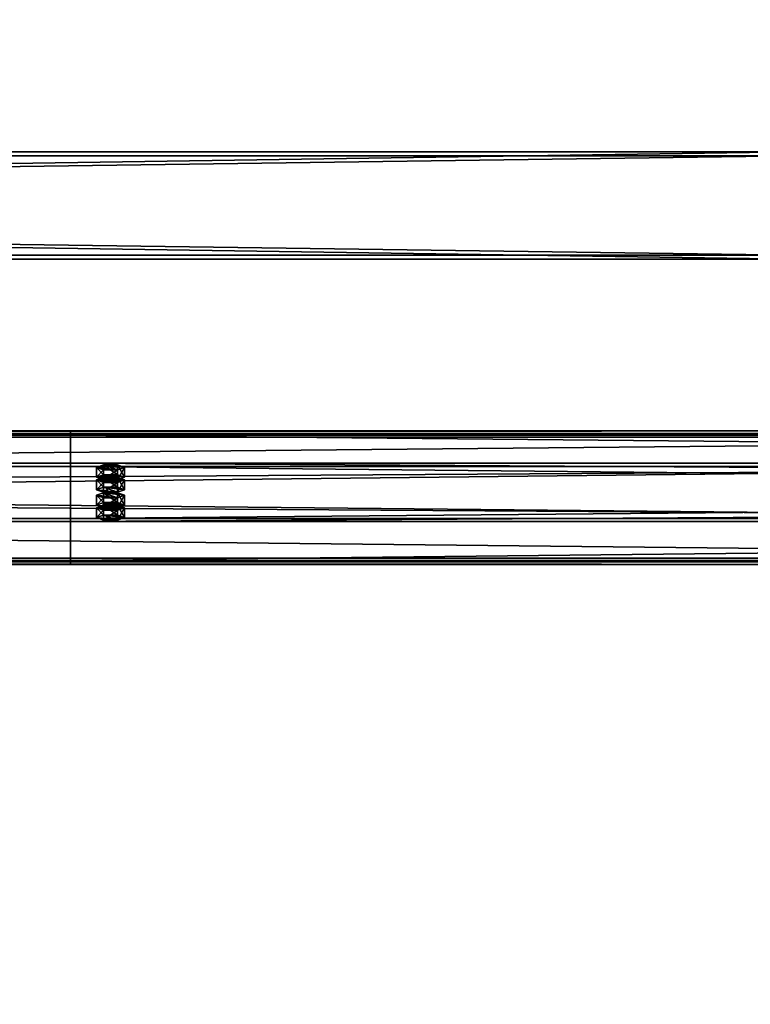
# Model space of a CAD drawing. Header units: millimetres. Extents: x -333 to 67333, y -930 to 39730.
# Tile 642 of 656: x 4862 to 5407, y 26004 to 26739. Entities that reach past the tile are written whole.
import ezdxf

# ---------------------------------------------------------------- set-up
doc = ezdxf.new("R2010")
doc.units = ezdxf.units.MM
for name, color, linetype in [('13', 7, 'Continuous'), ('3', 7, 'Continuous'), ('95', 7, 'Continuous')]:
    doc.layers.add(name, color=color, linetype=linetype)

msp = doc.modelspace()

# ---------------------------------------------------------------- meshes
at = {"layer": '13', "color": 30}
mesh = msp.add_polyface(dxfattribs=at)
corners = [(-330.01, 26335.22, 6081.7), (-330.01, 26407.61, 6066.31), (6099.99, 26407.61, 6066.31), (6099.99, 26335.22, 6081.7), (-330.01, 26366.44, 5872.64), (6099.99, 26366.44, 5872.64), (-330.01, 26427.09, 5859.75), (6099.99, 26427.09, 5859.75), (-330.01, 26429.79, 5872.47), (6099.99, 26429.79, 5872.47), (-330.01, 26431.74, 5872.05), (6099.99, 26431.74, 5872.05), (-330.01, 26428.63, 5857.38), (6099.99, 26428.63, 5857.38), (-330.01, 26364.07, 5871.1), (6099.99, 26364.07, 5871.1), (-330.01, 26405.23, 6064.77), (6099.99, 26405.23, 6064.77), (-330.01, 26336.76, 6079.33), (6099.99, 26336.76, 6079.33), (-330.01, 26334.06, 6066.61), (6099.99, 26334.06, 6066.61), (-330.01, 26332.1, 6067.03), (6099.99, 26332.1, 6067.03)]
mesh.append_faces([[corners[k] for k in face] for face in [(0, 2, 3, 3), (1, 5, 2, 2), (4, 7, 5, 5), (6, 9, 7, 7), (8, 11, 9, 9), (10, 13, 11, 11), (12, 15, 13, 13), (14, 17, 15, 15), (16, 19, 17, 17), (18, 21, 19, 19), (20, 23, 21, 21), (22, 3, 23, 23), (20, 0, 22, 22), (8, 12, 10, 10), (11, 7, 9, 9), (23, 19, 21, 21)]], dxfattribs={"vtx0": -1, "color": 30})
mesh.append_faces([[corners[k] for k in face] for face in [(1, 16, 4, 4), (16, 0, 18, 18), (18, 0, 20, 20), (12, 6, 14, 14), (14, 4, 16, 16), (3, 19, 23, 23), (19, 2, 17, 17), (17, 2, 15, 15), (15, 5, 13, 13)]], dxfattribs={"vtx0": -1, "vtx1": -1, "color": 30})
mesh.append_faces([[corners[k] for k in face] for face in [(16, 1, 0, 0), (12, 8, 6, 6), (14, 6, 4, 4), (7, 11, 13, 13), (19, 3, 2, 2), (15, 2, 5, 5), (13, 5, 7, 7)]], dxfattribs={"vtx0": -1, "vtx2": -1, "vtx3": -1, "color": 30})
mesh.append_faces([[corners[k] for k in face] for face in [(0, 1, 2, 2), (1, 4, 5, 5), (4, 6, 7, 7), (6, 8, 9, 9), (8, 10, 11, 11), (10, 12, 13, 13), (12, 14, 15, 15), (14, 16, 17, 17), (16, 18, 19, 19), (18, 20, 21, 21), (20, 22, 23, 23), (22, 0, 3, 3)]], dxfattribs={"vtx2": -1, "vtx3": -1, "color": 30})
mesh = msp.add_polyface(dxfattribs=at)
corners = [(4899.99, 26335.22, 6081.7), (4899.99, 26407.61, 6066.31), (11699.99, 26407.61, 6066.31), (11699.99, 26335.22, 6081.7), (4899.99, 26366.44, 5872.64), (11699.99, 26366.44, 5872.64), (4899.99, 26427.09, 5859.75), (11699.99, 26427.09, 5859.75), (4899.99, 26429.79, 5872.47), (11699.99, 26429.79, 5872.47), (4899.99, 26431.74, 5872.05), (11699.99, 26431.74, 5872.05), (4899.99, 26428.63, 5857.38), (11699.99, 26428.63, 5857.38), (4899.99, 26364.07, 5871.1), (11699.99, 26364.07, 5871.1), (4899.99, 26405.23, 6064.77), (11699.99, 26405.23, 6064.77), (4899.99, 26336.76, 6079.33), (11699.99, 26336.76, 6079.33), (4899.99, 26334.06, 6066.61), (11699.99, 26334.06, 6066.61), (4899.99, 26332.1, 6067.03), (11699.99, 26332.1, 6067.03)]
mesh.append_faces([[corners[k] for k in face] for face in [(0, 2, 3, 3), (1, 5, 2, 2), (4, 7, 5, 5), (6, 9, 7, 7), (8, 11, 9, 9), (10, 13, 11, 11), (12, 15, 13, 13), (14, 17, 15, 15), (16, 19, 17, 17), (18, 21, 19, 19), (20, 23, 21, 21), (22, 3, 23, 23), (20, 0, 22, 22), (8, 12, 10, 10), (11, 7, 9, 9), (23, 19, 21, 21)]], dxfattribs={"vtx0": -1, "color": 30})
mesh.append_faces([[corners[k] for k in face] for face in [(1, 16, 4, 4), (16, 0, 18, 18), (18, 0, 20, 20), (12, 6, 14, 14), (14, 4, 16, 16), (3, 19, 23, 23), (19, 2, 17, 17), (17, 2, 15, 15), (15, 5, 13, 13)]], dxfattribs={"vtx0": -1, "vtx1": -1, "color": 30})
mesh.append_faces([[corners[k] for k in face] for face in [(16, 1, 0, 0), (12, 8, 6, 6), (14, 6, 4, 4), (7, 11, 13, 13), (19, 3, 2, 2), (15, 2, 5, 5), (13, 5, 7, 7)]], dxfattribs={"vtx0": -1, "vtx2": -1, "vtx3": -1, "color": 30})
mesh.append_faces([[corners[k] for k in face] for face in [(0, 1, 2, 2), (1, 4, 5, 5), (4, 6, 7, 7), (6, 8, 9, 9), (8, 10, 11, 11), (10, 12, 13, 13), (12, 14, 15, 15), (14, 16, 17, 17), (16, 18, 19, 19), (18, 20, 21, 21), (20, 22, 23, 23), (22, 0, 3, 3)]], dxfattribs={"vtx2": -1, "vtx3": -1, "color": 30})
at = {"layer": '3', "color": 91}
mesh = msp.add_polyface(dxfattribs=at)
corners = [(5154.84, 29519.25, 5080.9), (5204.32, 29465.43, 5092.34), (345.84, 25191.12, 6000.85), (296.35, 25244.93, 5989.42), (5204.32, 29480.81, 5164.72), (345.84, 25206.5, 6073.24), (5154.84, 29534.63, 5153.28), (296.35, 25260.32, 6061.8), (5152.83, 29520.8, 5077.5), (5152.83, 29537.44, 5155.75), (294.35, 25263.12, 6064.27), (294.35, 25246.49, 5986.02), (5206.33, 29479.26, 5168.12), (347.84, 25204.94, 6076.64), (5206.33, 29462.62, 5089.87), (347.84, 25188.31, 5998.38)]
mesh.append_faces([[corners[k] for k in face] for face in [(0, 2, 3, 3), (1, 5, 2, 2), (4, 7, 5, 5), (6, 3, 7, 7), (8, 10, 11, 11), (9, 13, 10, 10), (12, 15, 13, 13), (14, 11, 15, 15)]], dxfattribs={"vtx0": -1, "color": 91})
mesh.append_faces([[corners[k] for k in face] for face in [(6, 8, 0, 0), (0, 8, 1, 1), (12, 4, 14, 14), (11, 3, 15, 15), (3, 10, 7, 7), (15, 2, 13, 13), (2, 15, 3, 3), (13, 7, 10, 10)]], dxfattribs={"vtx0": -1, "vtx1": -1, "color": 91})
mesh.append_faces([[corners[k] for k in face] for face in [(9, 6, 4, 4), (6, 9, 8, 8), (1, 8, 14, 14), (4, 12, 9, 9), (14, 4, 1, 1), (3, 11, 10, 10), (13, 2, 5, 5), (13, 5, 7, 7)]], dxfattribs={"vtx0": -1, "vtx2": -1, "vtx3": -1, "color": 91})
mesh.append_faces([[corners[k] for k in face] for face in [(0, 1, 2, 2), (1, 4, 5, 5), (4, 6, 7, 7), (6, 0, 3, 3), (8, 9, 10, 10), (9, 12, 13, 13), (12, 14, 15, 15), (14, 8, 11, 11)]], dxfattribs={"vtx2": -1, "vtx3": -1, "color": 91})
mesh = msp.add_polyface(dxfattribs=at)
corners = [(60, 26563, 2983), (60, 26637, 2983), (5440, 26637, 2983), (5440, 26563, 2983), (60, 26637, 3057), (5440, 26637, 3057), (60, 26563, 3057), (5440, 26563, 3057), (60, 26560, 2980), (60, 26560, 3060), (5440, 26560, 3060), (5440, 26560, 2980), (60, 26640, 3060), (5440, 26640, 3060), (60, 26640, 2980), (5440, 26640, 2980)]
mesh.append_faces([[corners[k] for k in face] for face in [(0, 2, 3, 3), (1, 5, 2, 2), (4, 7, 5, 5), (6, 3, 7, 7), (8, 10, 11, 11), (9, 13, 10, 10), (12, 15, 13, 13), (14, 11, 15, 15)]], dxfattribs={"vtx0": -1, "color": 91})
mesh.append_faces([[corners[k] for k in face] for face in [(9, 6, 12, 12), (6, 8, 0, 0), (0, 8, 1, 1), (12, 4, 14, 14), (4, 12, 6, 6), (14, 1, 8, 8), (11, 3, 15, 15), (3, 10, 7, 7), (7, 10, 5, 5), (15, 2, 13, 13), (2, 15, 3, 3), (13, 5, 10, 10)]], dxfattribs={"vtx0": -1, "vtx1": -1, "color": 91})
mesh.append_faces([[corners[k] for k in face] for face in [(6, 9, 8, 8), (14, 4, 1, 1), (3, 11, 10, 10), (13, 2, 5, 5)]], dxfattribs={"vtx0": -1, "vtx2": -1, "vtx3": -1, "color": 91})
mesh.append_faces([[corners[k] for k in face] for face in [(0, 1, 2, 2), (1, 4, 5, 5), (4, 6, 7, 7), (6, 0, 3, 3), (8, 9, 10, 10), (9, 12, 13, 13), (12, 14, 15, 15), (14, 8, 11, 11)]], dxfattribs={"vtx2": -1, "vtx3": -1, "color": 91})
at = {"layer": '95', "color": 20}
mesh = msp.add_polyface(dxfattribs=at)
corners = [(4935.99, 26397.21, 6017.41), (4935.19, 26396.59, 6014.47), (4935.19, 26394.63, 6014.89), (4935.99, 26395.25, 6017.82), (4932.99, 26396.13, 6012.32), (4932.99, 26394.17, 6012.74), (4929.99, 26395.96, 6011.54), (4929.99, 26394.01, 6011.95), (4926.99, 26396.13, 6012.32), (4926.99, 26394.17, 6012.74), (4924.79, 26396.59, 6014.47), (4924.79, 26394.63, 6014.89), (4923.99, 26397.21, 6017.41), (4923.99, 26395.25, 6017.82), (4924.79, 26397.83, 6020.34), (4924.79, 26395.88, 6020.76), (4926.99, 26398.29, 6022.49), (4926.99, 26396.33, 6022.91), (4929.99, 26398.46, 6023.28), (4929.99, 26396.5, 6023.69), (4932.99, 26398.29, 6022.49), (4932.99, 26396.33, 6022.91), (4935.19, 26397.83, 6020.34), (4935.19, 26395.88, 6020.76), (4940.38, 26395.25, 6017.82), (4935.19, 26393.38, 6009.02), (4935.19, 26386.05, 6010.58), (4940.38, 26387.92, 6019.38), (4924.79, 26393.38, 6009.02), (4924.79, 26386.05, 6010.58), (4919.6, 26395.25, 6017.82), (4919.6, 26387.92, 6019.38), (4924.79, 26397.13, 6026.63), (4924.79, 26389.79, 6028.19), (4935.19, 26397.13, 6026.63), (4935.19, 26389.79, 6028.19), (4940.38, 26404.55, 6015.85), (4935.19, 26402.68, 6007.04), (4935.19, 26395.34, 6008.6), (4940.38, 26397.21, 6017.41), (4924.79, 26402.68, 6007.04), (4924.79, 26395.34, 6008.6), (4919.6, 26404.55, 6015.85), (4919.6, 26397.21, 6017.41), (4924.79, 26406.42, 6024.65), (4924.79, 26399.08, 6026.21), (4935.19, 26406.42, 6024.65), (4935.19, 26399.08, 6026.21), (4935.99, 26376.42, 5919.59), (4935.19, 26375.8, 5916.66), (4935.19, 26373.84, 5917.07), (4935.99, 26374.46, 5920.01), (4932.99, 26375.34, 5914.51), (4932.99, 26373.38, 5914.93), (4929.99, 26375.17, 5913.72), (4929.99, 26373.22, 5914.14), (4926.99, 26375.34, 5914.51), (4926.99, 26373.38, 5914.93), (4924.79, 26375.8, 5916.66), (4924.79, 26373.84, 5917.07), (4923.99, 26376.42, 5919.59), (4923.99, 26374.46, 5920.01), (4924.79, 26377.04, 5922.53), (4924.79, 26375.09, 5922.94), (4926.99, 26377.5, 5924.68), (4926.99, 26375.54, 5925.09), (4929.99, 26377.67, 5925.46), (4929.99, 26375.71, 5925.88), (4932.99, 26377.5, 5924.68), (4932.99, 26375.54, 5925.09), (4935.19, 26377.04, 5922.53), (4935.19, 26375.09, 5922.94), (4940.38, 26374.46, 5920.01), (4935.19, 26372.59, 5911.2), (4935.19, 26365.26, 5912.76), (4940.38, 26367.13, 5921.57), (4924.79, 26372.59, 5911.2), (4924.79, 26365.26, 5912.76), (4919.6, 26374.46, 5920.01), (4919.6, 26367.13, 5921.57), (4924.79, 26376.33, 5928.81), (4924.79, 26369, 5930.37), (4935.19, 26376.33, 5928.81), (4935.19, 26369, 5930.37), (4940.38, 26383.76, 5918.03), (4935.19, 26381.88, 5909.23), (4935.19, 26374.55, 5910.79), (4940.38, 26376.42, 5919.59), (4924.79, 26381.88, 5909.23), (4924.79, 26374.55, 5910.79), (4919.6, 26383.76, 5918.03), (4919.6, 26376.42, 5919.59), (4924.79, 26385.63, 5926.84), (4924.79, 26378.29, 5928.4), (4935.19, 26385.63, 5926.84), (4935.19, 26378.29, 5928.4)]
mesh.append_faces([[corners[k] for k in face] for face in [(0, 2, 3, 3), (1, 5, 2, 2), (4, 7, 5, 5), (6, 9, 7, 7), (8, 11, 9, 9), (10, 13, 11, 11), (12, 15, 13, 13), (14, 17, 15, 15), (16, 19, 17, 17), (18, 21, 19, 19), (20, 23, 21, 21), (22, 3, 23, 23), (4, 8, 6, 6), (16, 20, 18, 18), (23, 19, 21, 21), (11, 7, 9, 9), (24, 26, 27, 27), (25, 29, 26, 26), (28, 31, 29, 29), (30, 33, 31, 31), (32, 35, 33, 33), (34, 27, 35, 35), (25, 30, 28, 28), (32, 24, 34, 34), (27, 33, 35, 35), (31, 26, 29, 29), (36, 38, 39, 39), (37, 41, 38, 38), (40, 43, 41, 41), (42, 45, 43, 43), (44, 47, 45, 45), (46, 39, 47, 47), (37, 42, 40, 40), (44, 36, 46, 46), (39, 45, 47, 47), (43, 38, 41, 41), (48, 50, 51, 51), (49, 53, 50, 50), (52, 55, 53, 53), (54, 57, 55, 55), (56, 59, 57, 57), (58, 61, 59, 59), (60, 63, 61, 61), (62, 65, 63, 63), (64, 67, 65, 65), (66, 69, 67, 67), (68, 71, 69, 69), (70, 51, 71, 71), (52, 56, 54, 54), (64, 68, 66, 66), (71, 67, 69, 69), (59, 55, 57, 57), (72, 74, 75, 75), (73, 77, 74, 74), (76, 79, 77, 77), (78, 81, 79, 79), (80, 83, 81, 81), (82, 75, 83, 83), (73, 78, 76, 76), (80, 72, 82, 82), (75, 81, 83, 83), (79, 74, 77, 77), (84, 86, 87, 87), (85, 89, 86, 86), (88, 91, 89, 89), (90, 93, 91, 91), (92, 95, 93, 93), (94, 87, 95, 95), (85, 90, 88, 88), (92, 84, 94, 94), (87, 93, 95, 95), (91, 86, 89, 89)]], dxfattribs={"vtx0": -1, "color": 20})
mesh.append_faces([[corners[k] for k in face] for face in [(8, 4, 10, 10), (10, 1, 12, 12), (12, 1, 14, 14), (14, 22, 16, 16), (19, 23, 17, 17), (17, 3, 15, 15), (15, 2, 13, 13), (13, 5, 11, 11), (30, 24, 32, 32), (33, 26, 31, 31), (42, 37, 44, 44), (45, 38, 43, 43), (56, 52, 58, 58), (58, 49, 60, 60), (60, 49, 62, 62), (62, 48, 64, 64), (67, 71, 65, 65), (65, 51, 63, 63), (63, 50, 61, 61), (61, 53, 59, 59), (78, 72, 80, 80), (81, 74, 79, 79), (90, 85, 92, 92), (93, 86, 91, 91)]], dxfattribs={"vtx0": -1, "vtx1": -1, "color": 20})
mesh.append_faces([[corners[k] for k in face] for face in [(10, 4, 1, 1), (14, 1, 0, 0), (14, 0, 22, 22), (16, 22, 20, 20), (17, 23, 3, 3), (15, 3, 2, 2), (13, 2, 5, 5), (11, 5, 7, 7), (30, 25, 24, 24), (33, 27, 26, 26), (44, 37, 36, 36), (45, 39, 38, 38), (58, 52, 49, 49), (62, 49, 48, 48), (64, 48, 70, 70), (64, 70, 68, 68), (65, 71, 51, 51), (63, 51, 50, 50), (61, 50, 53, 53), (59, 53, 55, 55), (78, 73, 72, 72), (81, 75, 74, 74), (92, 85, 84, 84), (93, 87, 86, 86)]], dxfattribs={"vtx0": -1, "vtx2": -1, "vtx3": -1, "color": 20})
mesh.append_faces([[corners[k] for k in face] for face in [(0, 1, 2, 2), (1, 4, 5, 5), (4, 6, 7, 7), (6, 8, 9, 9), (8, 10, 11, 11), (10, 12, 13, 13), (12, 14, 15, 15), (14, 16, 17, 17), (16, 18, 19, 19), (18, 20, 21, 21), (20, 22, 23, 23), (22, 0, 3, 3), (24, 25, 26, 26), (25, 28, 29, 29), (28, 30, 31, 31), (30, 32, 33, 33), (32, 34, 35, 35), (34, 24, 27, 27), (36, 37, 38, 38), (37, 40, 41, 41), (40, 42, 43, 43), (42, 44, 45, 45), (44, 46, 47, 47), (46, 36, 39, 39), (48, 49, 50, 50), (49, 52, 53, 53), (52, 54, 55, 55), (54, 56, 57, 57), (56, 58, 59, 59), (58, 60, 61, 61), (60, 62, 63, 63), (62, 64, 65, 65), (64, 66, 67, 67), (66, 68, 69, 69), (68, 70, 71, 71), (70, 48, 51, 51), (72, 73, 74, 74), (73, 76, 77, 77), (76, 78, 79, 79), (78, 80, 81, 81), (80, 82, 83, 83), (82, 72, 75, 75), (84, 85, 86, 86), (85, 88, 89, 89), (88, 90, 91, 91), (90, 92, 93, 93), (92, 94, 95, 95), (94, 84, 87, 87)]], dxfattribs={"vtx2": -1, "vtx3": -1, "color": 20})

doc.saveas('drawing.dxf')
